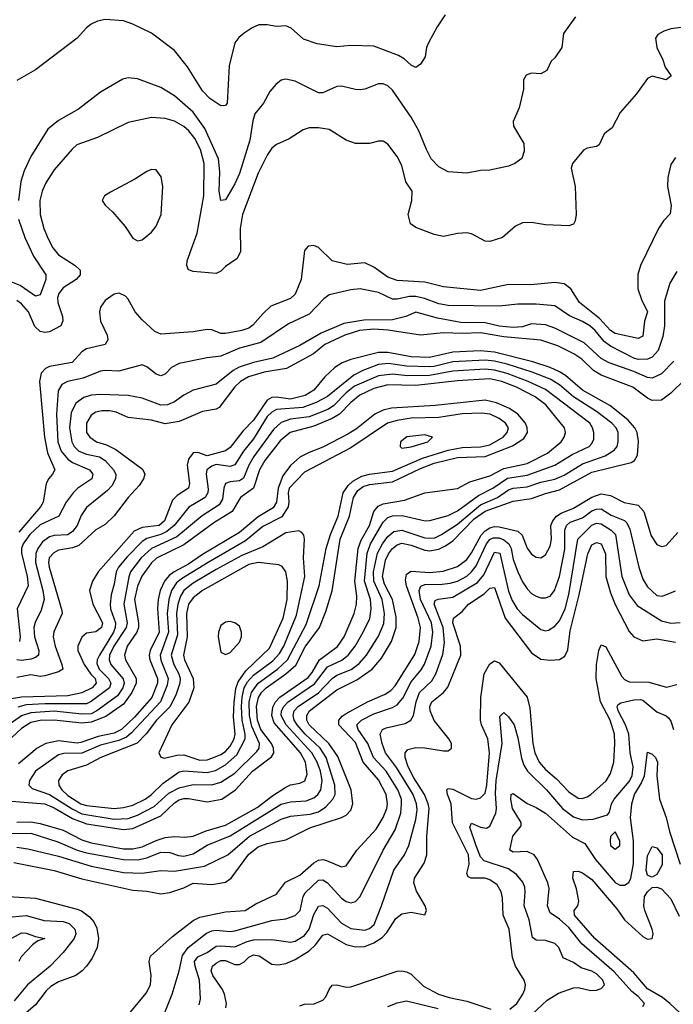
# Model space of a CAD drawing. Header units: inches. Extents: x 884549 to 1028252, y 526810 to 653624.
# Tile 629 of 656: x 976502 to 979321, y 563526 to 567769. Entities that reach past the tile are written whole.
import ezdxf

# ---------------------------------------------------------------- set-up
doc = ezdxf.new("R2010")
doc.units = ezdxf.units.IN
doc.header["$MEASUREMENT"] = 0
doc.layers.add('A9576', color=7, linetype='Continuous')

msp = doc.modelspace()

# ---------------------------------------------------------------- linework, layer by layer
at = {"layer": 'A9576', "color": 5}
for points, elevation in [([(978337.3, 567790), (978302, 567738), (978265.5, 567670), (978257.1, 567650), (978250.4, 567610), (978230, 567577.2), (978210, 567563.7), (978190, 567573.3), (978160.7, 567600.7), (978135.5, 567615.5), (978030, 567655.4), (977930, 567658), (977870, 567652.5), (977784.7, 567664.7), (977725.6, 567685.6), (977673.3, 567733.3), (977650, 567743.1), (977610, 567740.4), (977570, 567747.1), (977533.3, 567746.7), (977505.1, 567734.9), (977470, 567711.8), (977447.3, 567692.7), (977430.2, 567669.8), (977405, 567570), (977396.2, 567410), (977390, 567399.7), (977370, 567397.7), (977322, 567430), (977290, 567463.1), (977225.9, 567565.9), (977170, 567636.8), (977070, 567710.8), (976990.6, 567750.6), (976950, 567764.8), (976870, 567769.8), (976837.6, 567762.4), (976810.2, 567749.8), (976790, 567734), (976750.2, 567689.8), (976570, 567553.3), (976490, 567507.6)], 2240), ([(978898.7, 567781.3), (978847.6, 567710), (978839.5, 567650), (978810, 567605.2), (978794.8, 567590), (978774.8, 567550), (978750, 567536), (978710, 567539.3), (978686, 567530), (978674.8, 567510), (978674.9, 567470), (978656.4, 567390), (978630.4, 567330), (978631.8, 567310), (978675.6, 567235.6), (978677.2, 567202.8), (978668.3, 567171.7), (978637.3, 567150), (978610, 567137.6), (978530, 567120.5), (978490, 567119.6), (978430, 567107.6), (978350, 567113), (978310, 567134.7), (978277.2, 567170), (978255.9, 567210), (978223.4, 567290), (978191, 567350), (978110, 567465.8), (978090, 567483.9), (978070, 567493.5), (978050, 567493.3), (977990, 567469.8), (977970, 567467), (977950, 567467.9), (977890, 567483.4), (977870, 567481), (977810, 567454.4), (977790, 567454.8), (977690, 567504.6), (977650, 567513.8), (977630, 567508.5), (977606, 567490), (977580.7, 567459.3), (977552.9, 567410), (977515.8, 567364.2), (977506.8, 567333.2), (977494.8, 567250), (977450, 567106.4), (977430, 567062), (977390, 566992.6), (977370, 566989.5), (977362.8, 567030), (977365.8, 567114.2), (977359.5, 567170), (977299.9, 567299.9), (977250.7, 567370.7), (977170, 567441.4), (977110, 567477.7), (977010, 567514.2), (976970, 567518.5), (976946.2, 567513.8), (976850, 567457.2), (976756.2, 567383.8), (976670, 567335.3), (976623.1, 567296.9), (976550, 567180.5), (976521.3, 567118.7), (976507.5, 567072.5), (976496.2, 566990)], 2260), ([(979410, 567742.3), (979310, 567729.8), (979279.5, 567720.5), (979254.3, 567705.7), (979244.4, 567690), (979249.3, 567650), (979276, 567596), (979285.3, 567565.3), (979312.1, 567527.9), (979290, 567509.8), (979230, 567526.6), (979210, 567516.2), (979162, 567450), (979091.7, 567370), (979057.3, 567302.7), (979022.9, 567277.1), (979001.6, 567230), (978990, 567222.6), (978950, 567215.1), (978933.5, 567206.5), (978885.7, 567150), (978880.3, 567130), (978898, 567050), (978902.5, 566930), (978897.9, 566902.1), (978890, 566887.6), (978870, 566880.8), (978770, 566885.3), (978710, 566894.8), (978670, 566893.5), (978640.5, 566879.5), (978584.9, 566830), (978530, 566813.3), (978510, 566815), (978450, 566846.2), (978430, 566850.6), (978390, 566848.2), (978330, 566834.8), (978290, 566843.1), (978210, 566873.5), (978187.6, 566890), (978177, 566930), (978193.4, 566990), (978194.4, 567030), (978168, 567070), (978150, 567141.6), (978130, 567179.6), (978090, 567233.3), (978070, 567245.6), (978050, 567245.6), (978010, 567236.3), (977950, 567235.4), (977910, 567249.7), (977836, 567296), (977790, 567303.2), (977750, 567302.9), (977725.1, 567294.9), (977663.5, 567256.5), (977610, 567231.7), (977590, 567215.8), (977570, 567185.7), (977530, 567108.6), (977463.6, 566930), (977453.3, 566870), (977454.8, 566770), (977440, 566740), (977390, 566705.3), (977370, 566685.3), (977350, 566675.8), (977250, 566684.2), (977230.7, 566690.7), (977222.3, 566710), (977224.1, 566730), (977266.7, 566850), (977295.5, 567010), (977298.1, 567150), (977281.7, 567210), (977257.6, 567257.6), (977231.1, 567291.1), (977210, 567309.4), (977170, 567332.2), (977130, 567343.6), (977070, 567348.2), (976970, 567326.2), (976837.7, 567262.3), (976748.6, 567230), (976728, 567212), (976650, 567122.3), (976614.4, 567065.6), (976598.3, 567030), (976589.2, 566990), (976590.9, 566930), (976606, 566870), (976624.4, 566824.4), (976645.5, 566785.5), (976670, 566755.8), (976740.7, 566710), (976762.2, 566690), (976762.1, 566670), (976745.9, 566650), (976690, 566614.1), (976670.1, 566589.9), (976664.9, 566570), (976665.8, 566550), (976686.8, 566490), (976688.6, 566471.4), (976678.9, 566450), (976630, 566423.7), (976610, 566421.2), (976590, 566425.3), (976566.9, 566446.9), (976539.6, 566510), (976510, 566545.1), (976490, 566559.2)], 2280), ([(979330, 567176), (979310, 567145.4), (979296.9, 567090), (979296.5, 567050), (979311.8, 566968.2), (979307.9, 566932.1), (979278, 566902), (979256.6, 566870), (979179.4, 566710), (979168.5, 566671.5), (979168.5, 566610), (979183.9, 566563.9), (979209.1, 566510), (979196.5, 566470), (979190, 566405.1), (979170, 566394.8), (979070, 566417), (979050, 566429.9), (979002.3, 566482.3), (978915.7, 566550), (978879, 566610), (978850, 566631.7), (978810, 566637.1), (978706, 566626), (978610, 566628.4), (978490, 566602.2), (978330, 566617.8), (978250, 566638), (978130, 566645.7), (978090, 566660.1), (978030, 566703.1), (977990, 566721.1), (977914.2, 566714.2), (977850, 566729.7), (977790, 566788.3), (977770, 566796.1), (977746.5, 566793.5), (977730, 566774), (977715.3, 566650), (977690, 566586), (977670, 566567.6), (977585.5, 566534.5), (977550, 566502.1), (977507.8, 566452.2), (977490, 566440.4), (977460.3, 566430), (977390, 566416.3), (977370, 566417.5), (977330, 566433.3), (977310, 566434.9), (977250, 566424.3), (977110, 566414.5), (977085.5, 566425.5), (977030, 566475.9), (977000.2, 566510), (976970, 566565.1), (976958, 566578), (976930.7, 566590.7), (976910, 566586.2), (976870, 566559.3), (976850.2, 566530), (976846, 566510), (976850.8, 566470), (976878.7, 566410), (976881.5, 566390), (976870.2, 566370), (976790, 566350.7), (976770, 566338), (976727.9, 566292.1), (976630, 566275.3), (976613.5, 566266.5), (976594.3, 566245.7), (976587, 566210), (976608.6, 565970), (976622.5, 565902.5), (976653, 565830), (976644.1, 565810), (976627.7, 565792.3), (976615.6, 565770), (976602.9, 565690), (976592.1, 565670), (976498.8, 565561.2)], 2320), ([(976497.2, 566910), (976524.6, 566830), (976561.4, 566750), (976614.3, 566670), (976614.6, 566650), (976590, 566583.1), (976570, 566577.8), (976504.3, 566624.3), (976461.2, 566641.2)], 2260), ([(979335.8, 566684.2), (979306.1, 566633.9), (979283.3, 566556.7), (979282.3, 566450), (979276.2, 566403.8), (979255.8, 566344.2), (979230, 566314.8), (979210, 566306.6), (979170, 566305.6), (979150, 566311), (979050, 566362.6), (979022.6, 566382.6), (978983.5, 566430), (978960.4, 566450), (978930, 566469.2), (978873.4, 566493.4), (978810, 566536.5), (978730, 566543.8), (978650, 566543.3), (978570, 566535.2), (978350, 566537.6), (978310, 566544.8), (978248.3, 566568.3), (978210, 566576.9), (978183, 566577), (978130, 566565.1), (978110, 566565.1), (978050, 566593.6), (977969.9, 566609.9), (977930, 566605.3), (977837, 566583), (977814, 566566), (977750, 566499.6), (977661.4, 566458.6), (977542.5, 566377.5), (977450, 566353.5), (977370, 566318.9), (977310, 566311.8), (977190, 566288), (977156.2, 566270), (977130, 566241.1), (977110, 566234), (977090, 566241.8), (977050, 566273.8), (977030, 566281.4), (976930, 566254.7), (976870, 566257.6), (976850, 566254.5), (976775.3, 566224.7), (976707.6, 566210), (976683.5, 566196.5), (976667.4, 566170), (976660.1, 566070), (976666.3, 565950), (976681.2, 565910), (976710, 565875.2), (976730, 565861.6), (976803.5, 565830), (976816.8, 565810), (976813.5, 565790), (976752.6, 565750), (976732, 565730), (976702.5, 565690), (976671, 565629), (976590, 565592.6), (976546.3, 565550), (976516.7, 565510), (976510.4, 565490), (976510.4, 565469.6), (976534.3, 565370), (976538.2, 565330), (976491.7, 565230), (976503.4, 565110), (976500.8, 565090)], 2340), ([(979322.7, 566297.3), (979270, 566243.7), (979230, 566224.9), (979210, 566227.1), (979150, 566253), (979043.7, 566290), (979010, 566309.5), (978936.5, 566376.5), (978810, 566440.5), (978770, 566453.6), (978710, 566458.3), (978670, 566446.1), (978630, 566443.3), (978570, 566448.7), (978510, 566462.9), (978404.3, 566464.3), (978303.4, 566483.4), (978210.4, 566509.6), (978168, 566490), (978110, 566476.4), (977985.8, 566474.2), (977900.2, 566459.8), (977802, 566418), (977710, 566364.8), (977594, 566310), (977510, 566291.7), (977448.6, 566271.4), (977422.8, 566257.2), (977350, 566197.9), (977250, 566172.8), (977210, 566151.5), (977170, 566122.2), (977139.5, 566110), (977110, 566108.3), (977030, 566138.3), (976970, 566149.1), (976850, 566154.7), (976810, 566151.1), (976778.7, 566141.3), (976743.6, 566116.4), (976724.5, 566075.5), (976717.1, 566010), (976726.3, 565950), (976736.7, 565930), (976756.4, 565910), (976790, 565897), (976845.9, 565885.9), (976870, 565870.1), (976906.4, 565830), (976915.9, 565810), (976914.5, 565790), (976899, 565761), (976880, 565740), (976790, 565667.2), (976767.1, 565632.9), (976749.6, 565590), (976730, 565563.4), (976710, 565549.9), (976650, 565546.5), (976630, 565541.3), (976600.6, 565519.4), (976579.7, 565490), (976571.9, 565468.1), (976569.5, 565430), (976602.1, 565310), (976607, 565270), (976594.8, 565225.2), (976568.7, 565171.3), (976563.2, 565150), (976565.8, 565110), (976585.2, 565050), (976582.8, 565030), (976570, 565020.2), (976550, 565013.5), (976510, 565008), (976490, 565010.3)], 2360), ([(979370, 566219.1), (979310, 566160.2), (979270, 566129.9), (979230, 566128.4), (979210, 566138), (979146, 566186), (979010, 566237), (978977.1, 566257.1), (978926.7, 566306.7), (978892.5, 566330), (978823.1, 566363.1), (978750, 566387.5), (978590, 566403.3), (978490, 566419.9), (978410, 566416.8), (978330, 566420.4), (978230, 566409.7), (978091.1, 566431.1), (978030, 566436.1), (977968.1, 566430), (977904, 566410), (977817.8, 566370), (977768.5, 566330), (977653.2, 566266.8), (977556.1, 566250), (977489.4, 566230), (977454.6, 566210), (977430, 566187.5), (977361.8, 566098.2), (977348.8, 566091.2), (977290, 566081.2), (977190, 566037.9), (977130, 566027), (977070, 566042.8), (976970, 566055.4), (976917.9, 566077.9), (976890, 566084.3), (976856, 566084), (976830, 566077.8), (976810, 566065.4), (976790.7, 566030), (976790.1, 565990.1), (976804.2, 565970), (976832.8, 565950), (976876.9, 565936.9), (976916.4, 565916.4), (977031.7, 565831.7), (977041.2, 565810), (977035.6, 565790), (977017.9, 565762.1), (976969.5, 565710.5), (976910, 565630.7), (976870, 565593.7), (976830, 565570.6), (976756.5, 565503.5), (976730, 565493.6), (976670, 565483), (976648.5, 565471.5), (976629.7, 565450), (976625.8, 565430), (976628.5, 565410), (976683.4, 565223.4), (976684.9, 565210), (976649.3, 565130.7), (976645.9, 565110), (976654.5, 565070), (976684.4, 564990), (976687.4, 564970), (976670, 564958.5), (976610, 564941.2), (976590, 564939.3), (976550, 564946.4), (976490, 564934.6)], 2380), ([(976476.9, 564136.9), (976650, 564102.2), (976770, 564066.3), (976990, 564017.2), (977050, 564014.1), (977110, 564002.2), (977150, 564008.4), (977210, 564027.2), (977250, 564047.7), (977330, 564042.1), (977390, 564052.6), (977413.9, 564070), (977490, 564173.4), (977530, 564205), (977570, 564219.4), (977650, 564234.7), (977753.7, 564286.3), (977889.6, 564330.4), (977910, 564340.8), (977930, 564362.7), (977938.2, 564390), (977931.8, 564450), (977873.8, 564593.8), (977835.8, 564650), (977749.9, 564730), (977740.1, 564750), (977739.9, 564770), (977752.2, 564790), (977870, 564881.2), (977956.1, 564923.9), (978022.3, 564970), (978062.3, 565017.7), (978104.9, 565090), (978125, 565150), (978125.3, 565194.7), (978110, 565270), (978076, 565336), (978067.1, 565370), (978080.3, 565439.7), (978092.7, 565467.3), (978110, 565490.8), (978130, 565506.6), (978150, 565513.1), (978190, 565505.4), (978250, 565482.5), (978270, 565479.6), (978310, 565486.8), (978338.9, 565501.1), (978370, 565523.7), (978462.2, 565617.8), (978510, 565650.8), (978630, 565693.9), (978710, 565705.8), (978770, 565727.9), (978830, 565742.6), (978970, 565819.8), (979139.2, 565860.8), (979153, 565870), (979167, 565893), (979171, 565951), (979164.6, 565990), (979154.7, 566010), (979124.8, 566044.8), (979046.6, 566106.6), (978930, 566172.3), (978855.8, 566235.8), (978830, 566251.8), (978790.1, 566270.1), (978715.1, 566295.1), (978550, 566335.8), (978490, 566342), (978370, 566336.4), (978270, 566312.8), (978190, 566316.1), (978090, 566334.5), (978050, 566334.8), (977930, 566304.7), (977892.9, 566290), (977861.8, 566270), (977817.9, 566230), (977770, 566172.8), (977733.3, 566150), (977670, 566133.8), (977610, 566142.7), (977590, 566141), (977570, 566129.6), (977510, 566043.7), (977463.9, 565996.1), (977410, 565925.5), (977390, 565910.8), (977310, 565889.7), (977270, 565904.3), (977250, 565902.9), (977230, 565875.3), (977224.7, 565850), (977234.3, 565770), (977229.3, 565750.7), (977181.3, 565718.7), (977161.6, 565698.4), (977126.7, 565610), (977103.2, 565590), (977030, 565581.4), (976995.4, 565564.6), (976840.3, 565390), (976815.7, 565350), (976802.9, 565310), (976817.6, 565250), (976859.1, 565170), (976854.7, 565150), (976830, 565130.6), (976790, 565125.2), (976770, 565108.4), (976752.7, 565070), (976752.3, 565050), (976780.6, 564990), (976808.1, 564948.1), (976827.4, 564930), (976831.4, 564910), (976814.7, 564890), (976770, 564868.1), (976710, 564854.9), (976510.2, 564850.2), (976450, 564839.3)], 2420), ([(976490, 564203.4), (976536.6, 564196.6), (976670, 564164.4), (976810, 564120.8), (976950, 564093.4), (977030, 564090.7), (977110, 564102.8), (977170, 564099.3), (977230, 564109.4), (977298.8, 564121.2), (977400.2, 564170), (977492.6, 564250), (977630, 564323.6), (977670, 564336.7), (977754.7, 564345.3), (977790, 564355.8), (977822.4, 564377.6), (977852.7, 564410), (977863, 564430), (977861.6, 564470), (977823.7, 564590), (977797.3, 564630), (977733.5, 564690), (977698.4, 564730), (977686.3, 564750), (977681.4, 564770), (977686.4, 564790), (977703, 564810), (977791.1, 564868.9), (977850, 564930.7), (977870, 564943.9), (977931.1, 564968.9), (977965.6, 564994.4), (977997.3, 565030), (978050, 565112.7), (978072.5, 565167.5), (978075.8, 565210), (978065.3, 565270), (978029.2, 565350), (978028.6, 565390), (978044.7, 565470), (978066.2, 565510), (978090, 565542.2), (978116.1, 565563.9), (978150, 565568.9), (978250, 565535.6), (978290, 565534.4), (978321.8, 565550), (978390, 565595), (978490, 565677.9), (978562, 565710), (978610, 565742.5), (978630, 565750.6), (978690, 565755.7), (978750, 565776.5), (978810, 565788.7), (978850, 565807), (978930, 565855.5), (979027.7, 565890), (979065.9, 565914.1), (979078.5, 565930), (979083.1, 565950), (979083.7, 565990), (979074.7, 566010), (979055.2, 566030), (978990, 566080.9), (978890, 566144.5), (978830, 566195.6), (978790, 566219.6), (978712.5, 566250), (978604.7, 566284.7), (978550, 566298), (978510, 566302.3), (978370, 566295.5), (978290, 566274.1), (978270, 566272.8), (978170, 566276.6), (978092.2, 566287.8), (978050, 566283.1), (977982.2, 566257.8), (977942.6, 566237.4), (977830, 566146.1), (977781.1, 566118.9), (977722.7, 566097.3), (977610, 566088.7), (977590, 566078.3), (977570, 566059.5), (977510, 565962.9), (977467.5, 565910), (977430, 565850.9), (977410, 565844.1), (977350, 565852.1), (977330, 565845.3), (977309.1, 565830), (977306.3, 565810), (977314.5, 565745.5), (977313.3, 565730), (977301.5, 565710), (977231.1, 565668.9), (977167.6, 565590), (977136.8, 565563.2), (977110, 565550.3), (977050, 565533.1), (977030, 565521.2), (976965.1, 565454.9), (976928.7, 565410), (976917.6, 565390), (976910, 565337), (976895.8, 565290), (976892, 565250), (976894, 565230), (976914.9, 565170), (976914.2, 565150), (976906.9, 565130), (976845.6, 565030), (976836.1, 565010), (976834.8, 564994.8), (976844.3, 564970), (976885.4, 564930), (976894.8, 564910), (976890, 564890), (976810, 564830.6), (976790, 564821.5), (976610, 564821.1), (976530, 564816), (976493.6, 564806.4)], 2440), ([(976430, 564262.1), (976550, 564263), (976665.8, 564225.8), (976750.5, 564190.5), (976790, 564179.2), (976950, 564149.3), (977010, 564148.7), (977050, 564157.5), (977110, 564181.5), (977150, 564180.7), (977186.5, 564166.5), (977210, 564164.2), (977250, 564174.7), (977310, 564211.8), (977410, 564251.5), (977630, 564388.2), (977670, 564398.5), (977737.1, 564402.9), (977770, 564415.8), (977787.7, 564430), (977800.1, 564450), (977806.3, 564490), (977799, 564530), (977784.5, 564570), (977761.4, 564610), (977651.1, 564730), (977630.2, 564770), (977631.2, 564790), (977640.9, 564810), (977659.9, 564830), (977773.2, 564906.8), (977830, 564980.7), (977890.9, 565009.1), (977918.7, 565030), (977949.2, 565070), (977983.6, 565130), (978011.6, 565188.4), (978017.9, 565230), (978014.3, 565270), (977989.1, 565350), (978000.1, 565470), (978014.9, 565510), (978070, 565604.5), (978090, 565624.1), (978110, 565631.4), (978151.9, 565631.9), (978250.1, 565610.1), (978271.4, 565611.4), (978350, 565632), (978390, 565652.5), (978481.4, 565718.6), (978542.3, 565750), (978606.1, 565793.9), (978690, 565807), (978810.6, 565850), (978884.2, 565895.8), (978958, 565930), (978970, 565942.5), (978977.9, 565962.1), (978977.7, 565990), (978972.7, 566010), (978960.4, 566030), (978770, 566175.5), (978694.6, 566210), (978604.1, 566244.1), (978550, 566259.2), (978510, 566263.2), (978370, 566254.3), (978270, 566236.5), (978174.6, 566234.6), (978110, 566242.1), (978050, 566234.6), (977946.5, 566190), (977910, 566160.6), (977854.8, 566105.2), (977830.4, 566089.6), (977750, 566057.2), (977670, 566048.3), (977630, 566033.9), (977597.1, 566002.9), (977512.5, 565887.5), (977490.9, 565850), (977467.2, 565792.8), (977450, 565781.6), (977410, 565778.2), (977390.1, 565769.9), (977383, 565750), (977376.8, 565703.2), (977362, 565678), (977288.8, 565631.2), (977179.2, 565540.8), (977070, 565489.9), (977026.2, 565450), (976980.4, 565390), (976972.2, 565367.8), (976950.7, 565250), (976965.3, 565170), (976960.9, 565150), (976908.4, 565070), (976889.8, 565030), (976887.5, 565010), (976895.4, 564990), (976948.6, 564928.6), (976951.9, 564910), (976947.5, 564890), (976924.3, 564855.7), (976835.1, 564790), (976810, 564778.4), (976770, 564776.6), (976650, 564788.9), (976550, 564782.3), (976510, 564768.7), (976430, 564712.4)], 2460), ([(976489.1, 564310.9), (976550, 564312), (976590, 564305.8), (976690, 564276.2), (976770, 564234.4), (976810, 564221.7), (976950, 564196.4), (976990, 564196.3), (977030, 564204.2), (977090, 564231.6), (977130, 564244.1), (977169.1, 564249.1), (977213.7, 564246.3), (977250, 564250.1), (977306.7, 564273.3), (977390, 564297.3), (977526.1, 564373.9), (977594.2, 564425.8), (977650, 564461.2), (977670, 564471.7), (977710, 564478.7), (977731.7, 564488.3), (977741.7, 564518.3), (977734.7, 564570), (977712.4, 564610), (977599.6, 564739.6), (977589.3, 564770), (977593.2, 564806.8), (977605, 564830), (977624.5, 564850), (977745.8, 564934.2), (977763.9, 564956.1), (977795.2, 565010), (977872, 565068), (977901.1, 565110), (977943.9, 565210), (977954.5, 565250), (977955.4, 565284.6), (977946.9, 565350), (977961.2, 565490), (977974, 565526), (978010, 565590), (978030, 565650.1), (978047.6, 565672.4), (978070, 565682.6), (978161.3, 565698.7), (978250, 565730.5), (978390, 565748.4), (978442.9, 565777.1), (978530, 565804.1), (978590, 565834.9), (978690, 565857.2), (978778.6, 565901.4), (978836.7, 565950), (978850.5, 565970), (978856.7, 565990), (978851.7, 566010), (978770.7, 566110), (978724.6, 566144.6), (978645, 566185), (978581.9, 566210), (978530, 566221.9), (978390, 566213.5), (978210, 566192.8), (978090, 566196.2), (978030, 566180.1), (977968.9, 566151.1), (977930, 566120.1), (977881.9, 566070), (977850, 566050.4), (977770, 566017), (977668.5, 565990), (977625.7, 565954.3), (977559.6, 565870), (977536.2, 565830), (977509.8, 565750.2), (977453.6, 565710), (977418.5, 565650), (977339.1, 565600.9), (977210, 565505.6), (977091.9, 565448.1), (977070, 565428), (977029.3, 565370.7), (977010, 565328.2), (976997.5, 565270), (977014.6, 565170), (977014.4, 565150), (977007.5, 565130), (976965.4, 565070), (976954.2, 565030), (976957.6, 565010), (977004.1, 564930), (977004.9, 564910), (976986.3, 564870), (976950, 564819.4), (976873.4, 564766.6), (976810, 564741.6), (976770, 564737.3), (976650, 564750.8), (976590, 564748.6), (976550, 564740.4), (976510, 564714.7), (976450, 564658)], 2480), ([(976450, 564403), (976610, 564390.3), (976650, 564372.7), (976730, 564326.5), (976790, 564304.2), (976950, 564279.2), (976990, 564283), (977110, 564338.5), (977170, 564394.1), (977190, 564407), (977210, 564412.9), (977230, 564412.7), (977310, 564398.1), (977373.1, 564410), (977432.9, 564450), (977506.5, 564530), (977587.7, 564592.3), (977598.1, 564610), (977597.2, 564630), (977588.2, 564650), (977542.4, 564710), (977527.8, 564750), (977524, 564810), (977531.7, 564848.3), (977544.6, 564870), (977564.6, 564890), (977649.3, 564950), (977692.7, 564987.3), (977733.7, 565066.3), (977794.5, 565150), (977821.8, 565218.2), (977850, 565307.8), (977884.3, 565530), (977925, 565630), (977941.2, 565710), (977960.3, 565739.7), (977983, 565757), (978010, 565766.8), (978110, 565777.2), (978230, 565834.5), (978290, 565857.4), (978390, 565882), (978510, 565886.9), (978627.2, 565932.8), (978675.8, 565964.2), (978691.5, 565990), (978691.1, 566010), (978683.1, 566030), (978649.9, 566070), (978613.9, 566093.9), (978558.5, 566118.5), (978510, 566129.2), (978293.6, 566106.4), (978105.2, 566094.8), (978070, 566086.3), (978034, 566070), (977954, 566006), (977917.4, 565982.6), (977810, 565926.7), (977750, 565904), (977710, 565883.3), (977670, 565848.3), (977637.1, 565802.9), (977617.4, 565750), (977610.1, 565690), (977594.5, 565665.5), (977530, 565626.2), (977450, 565558.9), (977290, 565464.3), (977230, 565423.4), (977167.7, 565390), (977146.3, 565373.7), (977126.9, 565350), (977107.6, 565310), (977099.1, 565270), (977096.4, 565230), (977103, 565130), (977065.2, 565050), (977061, 565030), (977062.7, 565010), (977096.6, 564930), (977096.4, 564910), (977071.5, 564848.5), (976996.9, 564763.1), (976941.4, 564710), (976910, 564693.9), (976840.4, 564679.6), (976766.1, 564653.9), (976750, 564651.5), (976670, 564661.9), (976614.3, 564650), (976578, 564630), (976497.5, 564562.5)], 2520), ([(976965.9, 563474.1), (977046.8, 563573.2), (977065.7, 563610), (977068.6, 563650), (977060.4, 563710), (977066.3, 563733.7), (977161.3, 563818.7), (977250, 563886.7), (977279.3, 563900.7), (977390, 563924.9), (977474.5, 563930), (977520.7, 563959.3), (977610, 564001), (977648.2, 564051.8), (977710, 564082.8), (977770, 564135.8), (977790, 564146.7), (977810, 564149.4), (977825.8, 564145.8), (977890, 564119), (977910, 564122.8), (977956.7, 564190), (978039.7, 564280.3), (978069.7, 564330.3), (978085.6, 564370), (978089, 564390), (978082.5, 564430), (978050, 564493.7), (977983.2, 564570), (977950, 564654.5), (977879.1, 564730), (977877.7, 564750), (977892.3, 564767.7), (977910, 564779.6), (978001.4, 564830), (978077.9, 564862.1), (978102.4, 564877.6), (978121.2, 564898.8), (978206.1, 565033.9), (978225.2, 565090), (978229.9, 565150), (978220.9, 565190), (978170.7, 565330), (978165.6, 565354.4), (978170, 565379.2), (978190, 565392.2), (978270, 565387.3), (978327.9, 565392.1), (978390, 565412.3), (978430, 565443.5), (978450, 565471), (978492.3, 565547.7), (978510, 565566.5), (978530, 565579), (978550, 565584.7), (978570, 565584.3), (978650, 565565.4), (978668.5, 565548.5), (978690, 565491.3), (978710, 565465.4), (978730, 565452.5), (978750, 565450.2), (978770, 565463.2), (978790, 565500.3), (978795.2, 565530), (978793, 565590), (978800.8, 565610), (978817.7, 565630), (978836.8, 565643.2), (978890, 565663.6), (978970, 565710.9), (979010, 565725.3), (979050, 565719.1), (979108.8, 565688.8), (979170, 565677.1), (979194.4, 565650), (979225.4, 565545.4), (979250, 565508.2), (979270, 565498.8), (979290, 565502.8), (979340.3, 565559.7)], 2380), ([(977127.9, 563490), (977160.2, 563570), (977190.3, 563669.7), (977203.5, 563736.5), (977228.8, 563771.2), (977307.6, 563832.4), (977330, 563842.8), (977350, 563844.8), (977410, 563839.2), (977430, 563842.7), (977590, 563887.5), (977650, 563894.5), (977690, 563908.6), (977711.7, 563930), (977724.3, 563990), (977733.6, 564006.4), (977790, 564060.6), (977810, 564061.7), (977830, 564049), (977890, 563983.3), (977910, 563968.8), (977930, 563963), (977950, 563969.3), (977969.9, 563990.1), (978069.6, 564190.4), (978121.9, 564278.1), (978145.6, 564350), (978149.2, 564390), (978148.5, 564410), (978132.6, 564450), (978082.9, 564530), (978028.5, 564590), (978003.5, 564650), (977961.4, 564710), (977956.3, 564730), (977976.7, 564750), (978030, 564778.3), (978110, 564805.1), (978130, 564816), (978154.7, 564845.3), (978190, 564915.9), (978233.2, 564966.8), (978247.6, 564992.4), (978276.8, 565070), (978284.3, 565130), (978277.7, 565170), (978231.3, 565270), (978225, 565310), (978231.6, 565328.4), (978250, 565335.2), (978324, 565336), (978359.1, 565340.9), (978390, 565350.1), (978430, 565371.4), (978450.8, 565389.2), (978470, 565415.1), (978515.5, 565510), (978530, 565529.1), (978543.8, 565536.2), (978570, 565536.8), (978590, 565527.8), (978611.9, 565510), (978621.4, 565490), (978630, 565442.8), (978650, 565390.2), (978670, 565346.5), (978690, 565316.8), (978710, 565296.6), (978730, 565284.2), (978750, 565277.3), (978770, 565277.1), (978790, 565285.5), (978809.2, 565310), (978830, 565370.2), (978852.7, 565487.3), (978853, 565570), (978859.9, 565590), (978876.8, 565603.2), (978930, 565623.1), (978970, 565652.1), (978990, 565660.1), (979010, 565660.6), (979053.6, 565633.6), (979111.1, 565611.1), (979121, 565601), (979133.5, 565573.5), (979172.9, 565410), (979190, 565358.5), (979210, 565325.2), (979250, 565287.2), (979274.9, 565285.1), (979330, 565307.9)], 2360), ([(977275.9, 563524.1), (977281.6, 563550), (977277.9, 563630), (977258.4, 563690), (977256.6, 563710), (977270, 563730.4), (977310.8, 563749.2), (977350, 563775.7), (977370, 563778.5), (977430, 563773.3), (977483.2, 563796.8), (977510, 563803.2), (977590, 563805.7), (977670, 563793.7), (977690, 563797.4), (977730, 563822.9), (977749.9, 563850), (977770, 563913.4), (977790.5, 563949.5), (977810, 563951.8), (977830, 563939.8), (977890, 563875.6), (977930, 563852.5), (977990, 563845.8), (978010, 563852.6), (978030.8, 563870), (978062.9, 563950), (978115.4, 564104.6), (978161.2, 564170), (978180.6, 564210), (978210, 564322.8), (978215.7, 564364.3), (978213.6, 564390), (978199.1, 564430), (978126.5, 564546.5), (978080.3, 564610), (978064.8, 564650), (978057.3, 564690), (978066.9, 564710), (978081.9, 564718.1), (978164.5, 564735.5), (978189.5, 564750.5), (978200.2, 564770), (978212.4, 564830), (978226.6, 564870), (978279.5, 564920.5), (978297, 564950), (978326.4, 565033.6), (978334.4, 565085.6), (978327.8, 565150), (978289, 565250), (978294, 565266), (978307.5, 565272.5), (978370, 565280.1), (978476.3, 565343.7), (978503.2, 565376.8), (978550, 565474.1), (978572.1, 565470), (978610, 565307.1), (978625.8, 565265.8), (978647.9, 565230), (978670, 565206.5), (978750, 565140.8), (978770, 565135.1), (978782, 565138), (978810, 565155.5), (978830, 565178.5), (978854.9, 565230), (978870, 565291.7), (978909.2, 565530.8), (978970, 565591.4), (978990, 565599.7), (979010, 565596.2), (979053.4, 565570), (979071.4, 565550), (979098.8, 565370), (979130.1, 565290.1), (979164.8, 565244.8), (979270, 565178.6), (979310, 565168.2), (979350, 565171.5)], 2340), ([(977391.7, 563510), (977394.5, 563530), (977385.5, 563570), (977376.4, 563590), (977334.8, 563650), (977327.8, 563670), (977334, 563690), (977350, 563702.7), (977370, 563714.2), (977390, 563715), (977430, 563697.6), (977450, 563696.9), (977470, 563708.8), (977490, 563728.9), (977510, 563739.1), (977535.2, 563735.2), (977590, 563698.7), (977616.2, 563696.2), (977650, 563702.4), (977690, 563719.5), (977750, 563756.5), (977778.2, 563781.8), (977810, 563824.3), (977830, 563830.1), (977910, 563783.6), (977950, 563773.7), (977990, 563774.9), (978029.7, 563790.3), (978065.9, 563814.1), (978084.9, 563835.1), (978124.4, 563895.6), (978150, 563916.4), (978190, 563922.9), (978250, 563911), (978255.8, 563930), (978250.8, 563950), (978213.9, 564013.9), (978201.9, 564050), (978204.2, 564070), (978246, 564134), (978258.5, 564170), (978258.3, 564250), (978267.5, 564370), (978264.1, 564390), (978247.5, 564430), (978201.8, 564501.8), (978177.6, 564550), (978164.4, 564590), (978164.5, 564610), (978175.7, 564624.3), (978210, 564633.1), (978250, 564631.7), (978330, 564618.3), (978350, 564618.6), (978364.8, 564630), (978364.1, 564650), (978353, 564670), (978289.4, 564749.4), (978272.7, 564790), (978270.8, 564810), (978279.3, 564830), (978330, 564869), (978348, 564892), (978404.6, 565030), (978403.6, 565070), (978370.4, 565169.6), (978373.4, 565190), (978410, 565218.5), (978437.5, 565250), (978505.4, 565294.6), (978530, 565318.9), (978550, 565322.5), (978595.2, 565190), (978710, 565040.1), (978750, 565013.8), (978790, 565008.7), (978830, 565012.6), (978853.1, 565026.9), (978866.1, 565053.9), (978876, 565136), (978915.6, 565290), (978952.3, 565467.7), (978970, 565505.9), (978990, 565516.8), (979010, 565510.1), (979027.8, 565467.8), (979030, 565370), (979050, 565299), (979070, 565249.5), (979130, 565133), (979150, 565109.4), (979190, 565091.7), (979250, 565101.3), (979330, 565086.7)], 2320), ([(978615.3, 563504.7), (978646.2, 563530), (978672.6, 563570), (978681.3, 563590), (978683.2, 563610), (978677.4, 563630), (978640.5, 563690), (978627.4, 563727.4), (978612.7, 563850), (978586.6, 563910), (978584.3, 563984.3), (978578.9, 564010), (978560.7, 564040.7), (978530, 564063), (978509.9, 564069.9), (978449.6, 564069.6), (978435.6, 564075.6), (978429.9, 564089.9), (978441, 564130), (978437.2, 564170), (978368.1, 564308.1), (978362.5, 564390), (978347.4, 564430), (978344.7, 564450), (978350, 564455.3), (978370, 564452.6), (978450, 564413.3), (978470, 564409.7), (978490, 564415.2), (978510, 564436.3), (978517.2, 564470), (978528, 564610), (978520.9, 564670), (978493.4, 564730), (978489, 564750), (978491.2, 564848.8), (978505.5, 564950), (978530, 564993.4), (978550, 565005.9), (978570, 564997), (978690, 564849.2), (978702.8, 564802.8), (978714.7, 564650), (978723.8, 564610), (978743, 564570), (978770, 564538), (978817.1, 564497.1), (978870, 564440.9), (978910, 564414.4), (978927.3, 564412.7), (978950, 564419.5), (978965.3, 564430), (979030.9, 564489.1), (979050, 564520.2), (979064.6, 564570), (979069.2, 564650), (979066.7, 564690), (979048.7, 564750), (979007, 564830), (978988, 564930), (978989.2, 564990), (979000.4, 565050), (979010, 565075.5), (979030, 565066.2), (979099.3, 564939.3), (979110, 564926.1), (979130, 564915.1), (979214.9, 564914.9), (979292.3, 564892.3), (979335.9, 564904.1)], 2280), ([(978690, 563462.6), (978776.3, 563543.7), (978825.6, 563574.4), (978890, 563596.6), (978910, 563597.8), (978965.6, 563585.6), (978990, 563586.8), (979010, 563593.4), (979023.7, 563610), (979017.7, 563630), (978990, 563656.7), (978970, 563668.4), (978922.9, 563682.9), (978890, 563706.3), (978846.1, 563726.1), (978827.1, 563770), (978810, 563788.3), (978770, 563800.3), (978730, 563801.6), (978714.2, 563814.2), (978698.9, 563890), (978677.1, 563950), (978682.5, 564010), (978680.8, 564030), (978672, 564052), (978644.7, 564084.7), (978610.6, 564110), (978504.8, 564144.8), (978490, 564161.7), (978470, 564208.4), (978444.1, 564290), (978450, 564307.2), (978488.9, 564288.9), (978514.8, 564285.2), (978530, 564294.2), (978555.4, 564350), (978559.1, 564370), (978554.7, 564434.7), (978557, 564490), (978582.9, 564650), (978573.2, 564766.8), (978590, 564782.8), (978610, 564765), (978634.5, 564730), (978650, 564674), (978666.2, 564586.2), (978676.3, 564556.3), (978691.7, 564530), (978773.8, 564450), (978842.8, 564370), (978890, 564334.5), (978930, 564320.6), (978975.7, 564324.3), (979036.9, 564343.1), (979045.7, 564354.3), (979053.7, 564390), (979065.3, 564410), (979130, 564485.8), (979143.9, 564510), (979147.4, 564550), (979134.6, 564610), (979128.7, 564690), (979114.5, 564730), (979083.1, 564790), (979079.5, 564810), (979082.7, 564817.3), (979095.2, 564824.8), (979150, 564838.7), (979179.6, 564839.6), (979190, 564836.8), (979250, 564786.1), (979289.5, 564769.5), (979300.1, 564760.1), (979310, 564746), (979322.1, 564710)], 2260), ([(979190, 563515.8), (979196.8, 563530), (979170, 563559.1), (979141.4, 563581.4), (979065.5, 563665.5), (978925.9, 563785.9), (978870, 563857.4), (978830, 563892.5), (978790, 563919.8), (978778.9, 563950), (978785.6, 564025.6), (978780.3, 564050), (978735.7, 564150), (978720.2, 564170), (978690, 564185.1), (978630, 564182), (978615.8, 564190), (978628.8, 564250), (978665.5, 564294.5), (978665, 564310), (978627.6, 564370), (978619.9, 564410), (978621.6, 564430), (978630, 564434.4), (978690, 564392), (978730, 564374.7), (978770, 564350.1), (978885.9, 564245.9), (978938.8, 564218.8), (978985.5, 564150), (979070, 564051.1), (979090, 564039.1), (979110, 564038.7), (979128.6, 564051.4), (979138.4, 564070), (979149.4, 564130.6), (979149.3, 564230), (979137, 564330), (979141.6, 564390), (979153.8, 564430), (979182.6, 564477.4), (979196.1, 564510), (979210, 564613), (979230, 564603.7), (979243.7, 564590), (979252.4, 564570), (979250.1, 564509.9), (979261.7, 564410), (979290, 564331.3), (979304.2, 564270), (979350.8, 564130)], 2240), ([(979347.5, 563490), (979305.6, 563530), (979274.5, 563554.5), (979210, 563592.1), (979150, 563661), (978983.1, 563810), (978895.2, 563910), (978893.8, 563930), (978909.8, 563950), (978913.5, 563970), (978904, 564024), (978888.1, 564070), (978890, 564098), (978910, 564099.1), (978930, 564091.8), (978970, 564063.5), (979077.2, 563937.2), (979110.2, 563890), (979190, 563818.5), (979210, 563806.5), (979230, 563809.5), (979234.2, 563830), (979230.3, 563850), (979197.7, 563930), (979193.9, 563950), (979197.1, 563990), (979209, 564011), (979230, 564028.9), (979250, 564031), (979270, 564023.6), (979310, 563980.9), (979346, 563906)], 2220), ([(976452.7, 563990), (976570, 563983.9), (976750, 563935.9), (976768.2, 563928.2), (976803.1, 563903.1), (976821.3, 563881.3), (976834.5, 563854.5), (976842, 563810), (976836.1, 563770), (976814.9, 563725.1), (976789.7, 563690.3), (976771, 563670), (976743.5, 563650), (976670, 563622), (976636.9, 563603.1), (976616.3, 563583.7), (976570, 563523), (976498.5, 563461.5)], 2380), ([(976470, 563902.2), (976530, 563908.1), (976607.3, 563887.3), (976690, 563883.1), (976714.8, 563874.8), (976740.1, 563850), (976743.8, 563830), (976736.4, 563810), (976690, 563749.8), (976634, 563690), (976536.2, 563610), (976478.8, 563541.2)], 2360), ([(976455.7, 563804.3), (976510, 563833.8), (976530, 563832.5), (976570, 563817.4), (976610.3, 563810), (976580.4, 563799.6), (976557.6, 563782.4), (976508.9, 563731.1), (976498.9, 563710)], 2340), ([(977710, 563519.3), (977730, 563526.2), (977772.1, 563527.9), (977810, 563544.2), (977822.5, 563557.5), (977836.1, 563590), (977850, 563608.9), (977870, 563609.2), (977910, 563600.2), (977930, 563601.8), (978130, 563668.3), (978150, 563670.1), (978170, 563666), (978190, 563655.3), (978244.2, 563604.2), (978308.4, 563570), (978354.8, 563554.8), (978430, 563538.7), (978534.6, 563505.4)], 2280), ([(978090, 563515.9), (978130, 563532.1), (978170, 563541.5), (978307.5, 563507.5)], 2260)]:
    msp.add_lwpolyline(points, dxfattribs=dict(at, elevation=elevation))
for points, elevation in [([(977070, 567123.9), (977050, 567115.5), (976998.4, 567081.6), (976893.3, 567026.7), (976868.2, 567010), (976858, 566990), (976870.4, 566970), (976901.9, 566941.9), (976957.5, 566877.5), (976990, 566828.5), (977010, 566815.8), (977030, 566820.3), (977070, 566853.6), (977090, 566880.2), (977112, 566930), (977119.8, 567050), (977112.5, 567092.5), (977090, 567121.7)], 2320), ([(978493.9, 566073.9), (978410, 566071.1), (978310, 566055.3), (978190, 566052.1), (978130, 566042.5), (978088.8, 566030), (977930, 565923.7), (977730, 565819.4), (977664.7, 565750), (977659.5, 565730), (977663.1, 565690), (977660.2, 565670), (977632.8, 565627.2), (977550, 565585.1), (977476.3, 565523.7), (977314.6, 565430), (977200.2, 565359.8), (977178.1, 565341.9), (977157, 565310), (977144.6, 565270), (977137.8, 565210), (977143.5, 565130), (977108.2, 565030), (977110, 565008.8), (977142.4, 564930), (977138.6, 564901.4), (977109.8, 564830), (976984.8, 564695.2), (976962.7, 564677.3), (976930, 564662.4), (976850, 564642.7), (976770, 564607.7), (976692.5, 564607.5), (976670, 564600.8), (976570.1, 564530), (976543.8, 564490), (976540.9, 564470), (976555.3, 564455.3), (976630, 564429.6), (976727.6, 564367.6), (976770, 564346.2), (976910, 564323.6), (976970, 564327.1), (977010, 564341.7), (977081.9, 564378.1), (977144.8, 564435.2), (977190, 564459.2), (977250, 564472.6), (977330, 564471.7), (977370, 564483.5), (977430, 564522.1), (977524.9, 564615.1), (977534.3, 564630), (977535.6, 564650), (977502.5, 564722.5), (977493.8, 564770), (977492.3, 564830), (977501.2, 564870), (977530, 564910.3), (977613.5, 564970), (977657.1, 565010), (977737.5, 565162.5), (977793.2, 565330), (977823.4, 565490), (977842.4, 565550), (977875.4, 565630), (977897.2, 565730), (977918.2, 565761.8), (977939, 565781), (977977.6, 565802.4), (978010, 565811.1), (978110, 565823.1), (978239.7, 565880.3), (978350, 565914.4), (978410, 565925), (978490, 565928.2), (978530, 565937.7), (978587.1, 565970), (978604.1, 565990), (978609.8, 566010), (978597.5, 566030), (978570.6, 566050), (978530.7, 566070)], 2540), ([(978250, 565979.8), (978171.5, 565971.5), (978144.6, 565950), (978142.4, 565930), (978150, 565923.1), (978190, 565928.6), (978262, 565950), (978282, 565970)], 2560), ([(977706, 565566), (977650, 565557.6), (977550, 565497.5), (977459.9, 565460.1), (977350, 565400.2), (977250, 565341.4), (977210, 565308.7), (977195.4, 565284.6), (977183.6, 565250), (977178.1, 565210), (977182, 565118), (977155.3, 565030), (977166.4, 564990), (977188.9, 564950), (977194.3, 564930), (977193.3, 564910), (977176.9, 564863.1), (977150.6, 564810), (977091.8, 564750), (977047.8, 564692.2), (977009, 564651), (976851.8, 564590), (976790, 564557.2), (976710, 564532.1), (976684.6, 564515.4), (976668.8, 564490), (976670.1, 564470), (976684, 564450), (976710, 564426.1), (976765.7, 564390), (976790, 564382.8), (976910, 564369.8), (976950, 564373.6), (976990, 564384.2), (977042.9, 564410), (977070.3, 564429.7), (977120.9, 564479.1), (977190, 564528.2), (977210, 564532), (977310, 564525.6), (977346.6, 564533.4), (977390, 564557.9), (977438.3, 564601.7), (977474.1, 564670), (977474.6, 564690), (977461.8, 564750), (977458.9, 564810), (977461.3, 564850), (977470.7, 564890), (977484.8, 564915.2), (977510, 564944.3), (977593.4, 565006.6), (977622.7, 565037.3), (977640.9, 565070), (977696.5, 565203.5), (977731.4, 565370), (977726.2, 565450), (977730.5, 565530.5), (977727.6, 565547.6), (977719.4, 565559.4)], 2560), ([(977530.3, 565430.3), (977490, 565421.1), (977290, 565308.6), (977250, 565278.2), (977230, 565249.9), (977220.7, 565210), (977224.4, 565110), (977208.1, 565030), (977212.2, 565010), (977250, 564930), (977252.5, 564890), (977231.7, 564828.3), (977157.5, 564730), (977102.3, 564610), (977110.3, 564590.3), (977127, 564587), (977180.3, 564599.7), (977210, 564601.7), (977278.4, 564578.4), (977310, 564580.1), (977330, 564586.5), (977370, 564602.2), (977390, 564615.6), (977410, 564638.4), (977426.3, 564670), (977431.4, 564690), (977424.5, 564764.5), (977426.5, 564826.5), (977433.6, 564886.4), (977443.8, 564916.2), (977476.7, 564963.3), (977579.6, 565060.4), (977638.2, 565190), (977655.7, 565270), (977657.2, 565350), (977649.9, 565390), (977633.4, 565413.4), (977620.2, 565420.2)], 2580), ([(977410, 565175.3), (977390, 565173.5), (977370, 565158.3), (977359.3, 565130), (977358, 565110), (977370, 565043.1), (977390, 565032.8), (977410, 565042.3), (977450, 565087.3), (977458, 565110), (977459.1, 565130), (977450, 565155.4), (977430.5, 565170.5)], 2620), ([(979070, 564269.5), (979050.3, 564249.7), (979048, 564230), (979050.3, 564210), (979070, 564194.9), (979089.7, 564210), (979090.8, 564230)], 2260), ([(979230, 564074.5), (979218.4, 564078.4), (979210, 564082.2), (979203.6, 564103.6), (979210, 564165.5), (979230, 564205.3), (979250, 564200.7), (979273.1, 564170), (979273.3, 564126.7), (979250, 564084.6)], 2220)]:
    msp.add_lwpolyline(points, close=True, dxfattribs=dict(at, elevation=elevation))

doc.saveas('drawing.dxf')
